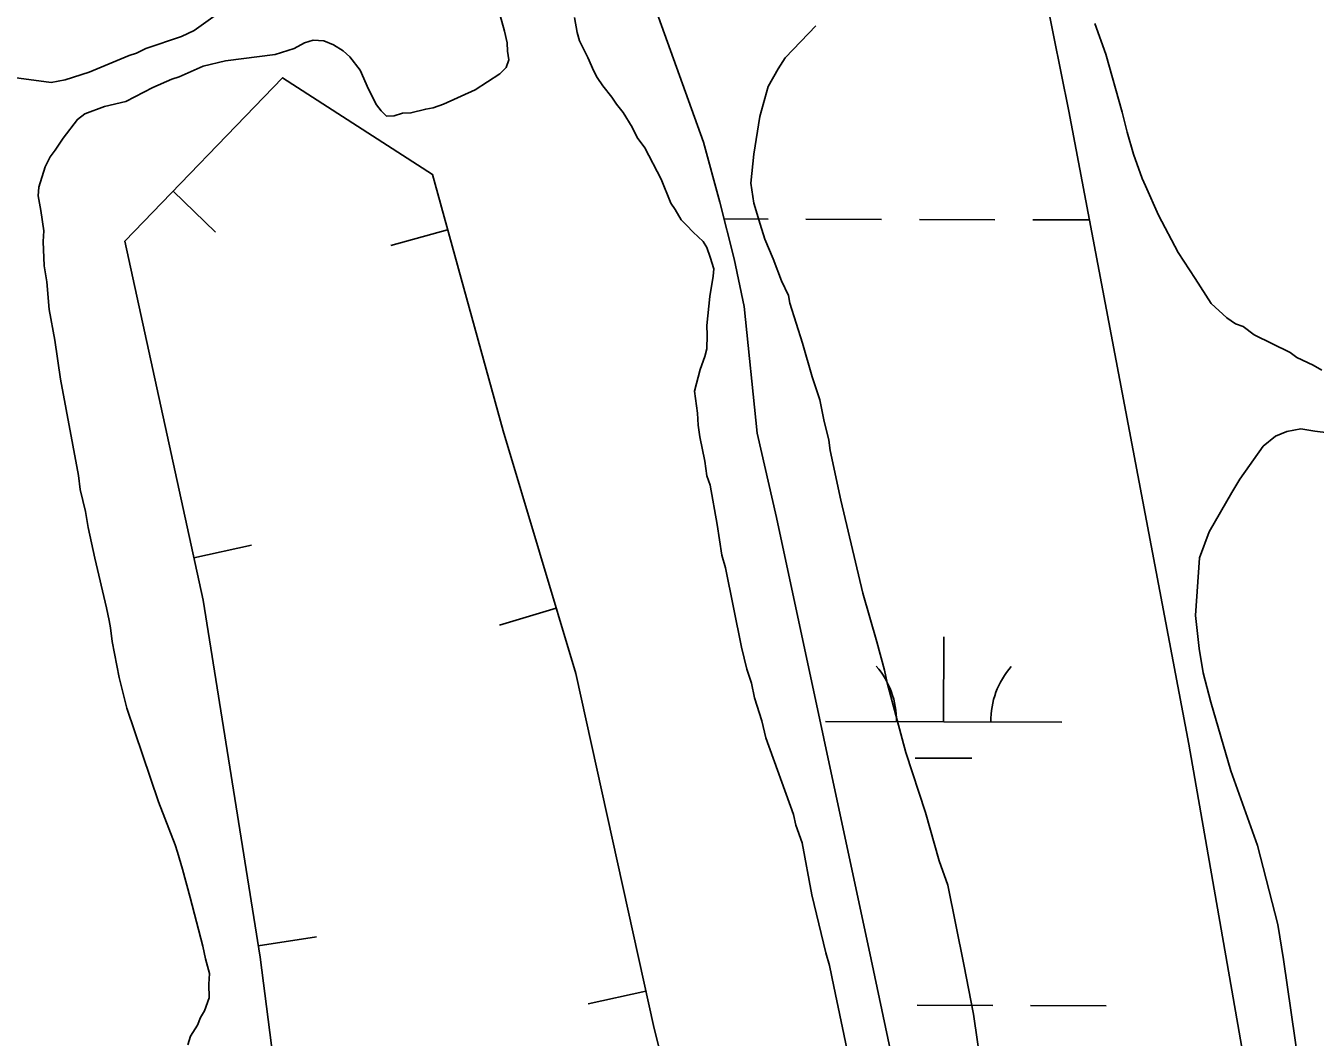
# Model space of a CAD drawing. Extents: x 3161665 to 3199565, y 885729 to 911164.
# Drawn here: x 3175426 to 3175972, y 894557 to 894985 of the extents above; entities that cross this region are included whole.
import ezdxf

# ---------------------------------------------------------------- set-up
doc = ezdxf.new("R2010")
doc.units = 0
for name, color, linetype in [('V-BORW-LINE', 7, 'Continuous'), ('V-SITE-VEGE', 7, 'Continuous'), ('V-TOPO-SHOR', 7, 'Continuous'), ('V-WETL-SWMP', 7, 'Continuous')]:
    doc.layers.add(name, color=color, linetype=linetype)

msp = doc.modelspace()

# ---------------------------------------------------------------- linework, layer by layer
at = {"layer": 'V-BORW-LINE'}
for p, q in [((3175488.81, 894915.03), (3175506.8, 894897.66)), ((3175605.05, 894898.64), (3175580.95, 894891.99)), ((3175497.66, 894759.85), (3175522.09, 894765.19)), ((3175650.98, 894738.5), (3175627.03, 894731.33)), ((3175524.87, 894595.51), (3175549.55, 894599.44)), ((3175688.98, 894576.36), (3175664.57, 894570.97))]:
    msp.add_line(p, q, dxfattribs=at)
for points in [[(3175831.98, 893950.2), (3175782.99, 894167.29), (3175743.98, 894355.15), (3175692.47, 894560.56), (3175659.26, 894710.85), (3175628.5, 894813.55), (3175598.58, 894922.1), (3175535.21, 894963.08), (3175468.38, 894893.86), (3175501.58, 894741.9), (3175525.62, 894590.79), (3175548.78, 894410.46), (3175582.81, 894250.15), (3175616.83, 894075.65), (3175632.53, 893933.72)], [(3175767.75, 894240.69), (3175743.98, 894355.15), (3175692.47, 894560.56), (3175659.26, 894710.85), (3175628.5, 894813.55), (3175598.58, 894922.1), (3175535.21, 894963.08), (3175468.38, 894893.86), (3175501.58, 894741.9), (3175525.62, 894590.79), (3175548.78, 894410.46), (3175582.81, 894250.15), (3175591.16, 894207.36)]]:
    msp.add_lwpolyline(points, dxfattribs=at)
at = {"layer": 'V-SITE-VEGE'}
for p, q in [((3175950.27, 894807.03), (3175955.51, 894811.32)), ((3175955.51, 894811.32), (3175960.39, 894813.33)), ((3175960.39, 894813.33), (3175966.21, 894814.48)), ((3175966.21, 894814.48), (3175972.13, 894813.37)), ((3175972.13, 894813.37), (3175978.02, 894812.71)), ((3175940.48, 894793.08), (3175950.27, 894807.03)), ((3175937.1, 894787.52), (3175940.48, 894793.08)), ((3175927.42, 894770.86), (3175937.1, 894787.52)), ((3175923.36, 894759.86), (3175927.42, 894770.86)), ((3175921.68, 894735.41), (3175923.36, 894759.86)), ((3175923.17, 894721.48), (3175921.68, 894735.41)), ((3175924.96, 894711.17), (3175923.17, 894721.48)), ((3175928.19, 894698.66), (3175924.96, 894711.17)), ((3175936.63, 894669.67), (3175928.19, 894698.66)), ((3175947.89, 894638.09), (3175936.63, 894669.67)), ((3175956.52, 894604.6), (3175947.89, 894638.09)), ((3175958.95, 894589.8), (3175956.52, 894604.6)), ((3175965.35, 894544.93), (3175958.95, 894589.8))]:
    msp.add_line(p, q, dxfattribs=at)
for points in [[(3175625.43, 894996.17), (3175629.16, 894982.79), (3175630.27, 894977.87), (3175630.42, 894974.26), (3175631.02, 894970.67), (3175629.8, 894967.46), (3175627.21, 894964.65), (3175616.66, 894957.88), (3175603.37, 894951.91), (3175598.92, 894950.37), (3175595.78, 894949.78), (3175589.53, 894948.17), (3175585.93, 894948.01), (3175582.36, 894946.96), (3175579.21, 894946.83), (3175576.86, 894948.99), (3175574.94, 894951.62), (3175571.5, 894958.24), (3175568.01, 894966.22), (3175563.7, 894971.91), (3175560.89, 894974.5), (3175556.72, 894977.03), (3175552.59, 894978.67), (3175548.06, 894978.93)], [(3175375.19, 894988.28), (3175384.07, 894980.98), (3175394.31, 894973.73), (3175399.85, 894970.81), (3175410.44, 894965.83), (3175421.39, 894963.13), (3175437.28, 894961.09), (3175443.1, 894962.24), (3175453.35, 894965.38), (3175470.21, 894972.41), (3175473.33, 894973.44), (3175477.3, 894975.41), (3175492.44, 894980.56), (3175497.75, 894983.04), (3175513.97, 894994.56)], [(3175775.27, 894546.06), (3175768.5, 894578.28), (3175766.77, 894587.23), (3175765.19, 894592.58), (3175759.19, 894617.16), (3175755.11, 894639.11), (3175752.53, 894646.68), (3175751.44, 894651.15), (3175739.69, 894683.61), (3175738.04, 894690.76), (3175734.92, 894700.56), (3175733.75, 894706.83), (3175731.7, 894712.62), (3175729.5, 894722), (3175722.68, 894755.57), (3175721.1, 894760.93), (3175719.2, 894773.94), (3175716.24, 894790.52), (3175714.72, 894794.52), (3175714, 894800.81), (3175711.77, 894811.1), (3175711.11, 894816.03), (3175710.9, 894820.99), (3175709.6, 894830.42), (3175711.92, 894839.54), (3175713.95, 894845.05), (3175714.72, 894848.24), (3175714.92, 894854.12), (3175714.75, 894858.17), (3175716.04, 894870.42), (3175717.49, 894879.05), (3175717.81, 894882.23), (3175716.24, 894887.13), (3175714.72, 894891.13), (3175713.26, 894893.77), (3175709.03, 894897.66), (3175706.2, 894900.7), (3175703.85, 894902.86), (3175701.4, 894907.27), (3175699.49, 894909.9), (3175695.45, 894920.11), (3175688.57, 894933.37), (3175685.23, 894937.74), (3175683.23, 894942.17), (3175679.36, 894948.33), (3175676.51, 894951.82), (3175674.57, 894954.9), (3175670.76, 894959.7), (3175668.35, 894963.22), (3175666.89, 894965.86), (3175664.39, 894971.63), (3175660.93, 894978.7), (3175659.88, 894982.27), (3175658.71, 894988.54)], [(3175760.86, 894985.07), (3175757.84, 894981.78), (3175747.89, 894971.43), (3175744.93, 894966.8), (3175740.72, 894959.4), (3175737.2, 894946.61), (3175734.7, 894930.7), (3175733.41, 894918.46), (3175734.67, 894909.93), (3175737.3, 894901.02), (3175739.37, 894894.78), (3175742.89, 894886.35), (3175746.44, 894877.02), (3175749.41, 894870.83), (3175749.99, 894867.69), (3175755.22, 894850.76), (3175759.43, 894836.48), (3175762.55, 894826.69), (3175764.26, 894818.18), (3175766.42, 894809.69), (3175767.06, 894805.2), (3175771.56, 894784.17), (3175780.89, 894744.84), (3175786.71, 894724.32), (3175789.93, 894712.26), (3175791.06, 894706.89), (3175799.07, 894677.44), (3175807.36, 894652.05), (3175813.18, 894631.53), (3175816.78, 894621.3), (3175823.61, 894587.72), (3175827.65, 894566.68), (3175830.85, 894544.24)], [(3175975.11, 894839.23), (3175971.41, 894841.33), (3175964.49, 894844.65), (3175961.7, 894846.79), (3175946.48, 894854.28), (3175941.82, 894857.69), (3175938.61, 894858.91), (3175934.89, 894861.46), (3175928.32, 894867.51), (3175921.56, 894878.06), (3175914.32, 894889.04), (3175905.98, 894904.94), (3175900.49, 894917.35), (3175899.01, 894920.45), (3175895.42, 894930.68), (3175892.77, 894940.05), (3175890.61, 894948.54), (3175883.71, 894973.08), (3175879.1, 894985.98)], [(3175548.06, 894978.93), (3175544.49, 894977.87), (3175540.08, 894975.43), (3175532.06, 894972.84), (3175510.96, 894970.15), (3175501.57, 894967.94), (3175491.38, 894963.45), (3175488.26, 894962.42), (3175480.28, 894958.92), (3175468.79, 894953.02), (3175459.85, 894950.84), (3175451.41, 894947.78), (3175448.35, 894945.39), (3175442.36, 894937.47), (3175438.96, 894932.36), (3175436.82, 894929.56), (3175434.74, 894925.41), (3175431.94, 894916.72), (3175431.64, 894913.09), (3175432.81, 894906.82), (3175434.07, 894898.29), (3175433.81, 894893.77), (3175434.25, 894883.4), (3175435.43, 894876.68), (3175436.38, 894864.98), (3175438.73, 894851.99), (3175441.23, 894835.39), (3175448.81, 894794.63), (3175449.51, 894788.79), (3175451.71, 894779.4), (3175452.9, 894772.68), (3175455.7, 894759.71), (3175460.64, 894738.69), (3175461.77, 894733.33), (3175462.35, 894730.19), (3175463.05, 894724.35), (3175465.95, 894709.12), (3175469.2, 894696.17), (3175482.6, 894656.55), (3175489.69, 894638.34), (3175490.72, 894635.22), (3175492.83, 894628.09), (3175496.04, 894616.04), (3175501.42, 894595.49), (3175502.55, 894590.12), (3175504.17, 894583.87), (3175503.91, 894579.35), (3175504.15, 894573.49), (3175502.13, 894567.99), (3175500.44, 894565.21), (3175499.22, 894562), (3175496.25, 894557.36), (3175495.05, 894553.7)]]:
    msp.add_lwpolyline(points, dxfattribs=at)
at = {"layer": 'V-TOPO-SHOR'}
for points in [[(3175625.44, 894996.17), (3175629.16, 894982.79), (3175630.27, 894977.87), (3175630.42, 894974.26), (3175631.02, 894970.68), (3175629.8, 894967.46), (3175627.21, 894964.65), (3175616.66, 894957.88), (3175603.37, 894951.91), (3175598.92, 894950.37), (3175595.78, 894949.78), (3175589.53, 894948.17), (3175585.93, 894948.01), (3175582.36, 894946.96), (3175579.21, 894946.83), (3175576.86, 894948.99), (3175574.94, 894951.62), (3175571.5, 894958.24), (3175568.01, 894966.22), (3175563.7, 894971.91), (3175560.89, 894974.5), (3175556.72, 894977.03), (3175552.59, 894978.67), (3175548.06, 894978.93)], [(3175775.27, 894546.06), (3175768.5, 894578.28), (3175766.77, 894587.23), (3175765.19, 894592.58), (3175759.19, 894617.16), (3175755.11, 894639.11), (3175752.53, 894646.68), (3175751.44, 894651.15), (3175739.69, 894683.61), (3175738.04, 894690.76), (3175734.92, 894700.56), (3175733.75, 894706.83), (3175731.7, 894712.62), (3175729.5, 894722), (3175722.68, 894755.57), (3175721.1, 894760.93), (3175719.2, 894773.94), (3175716.24, 894790.52), (3175714.72, 894794.52), (3175714, 894800.81), (3175711.77, 894811.1), (3175711.11, 894816.03), (3175710.9, 894820.99), (3175709.6, 894830.42), (3175711.92, 894839.54), (3175713.95, 894845.05), (3175714.72, 894848.24), (3175714.92, 894854.12), (3175714.75, 894858.17), (3175716.04, 894870.42), (3175717.49, 894879.05), (3175717.81, 894882.23), (3175716.24, 894887.13), (3175714.72, 894891.13), (3175713.26, 894893.77), (3175709.03, 894897.66), (3175706.2, 894900.7), (3175703.85, 894902.86), (3175701.4, 894907.27), (3175699.49, 894909.9), (3175695.45, 894920.11), (3175688.57, 894933.37), (3175685.23, 894937.74), (3175683.23, 894942.17), (3175679.36, 894948.33), (3175676.51, 894951.82), (3175674.57, 894954.9), (3175670.76, 894959.7), (3175668.35, 894963.22), (3175666.89, 894965.86), (3175664.39, 894971.63), (3175660.93, 894978.7), (3175659.88, 894982.27), (3175658.71, 894988.54)], [(3175548.06, 894978.93), (3175544.49, 894977.87), (3175540.08, 894975.43), (3175532.06, 894972.84), (3175510.96, 894970.15), (3175501.57, 894967.94), (3175491.38, 894963.45), (3175488.26, 894962.42), (3175480.28, 894958.92), (3175468.79, 894953.02), (3175459.85, 894950.84), (3175451.41, 894947.78), (3175448.35, 894945.39), (3175442.36, 894937.47), (3175438.96, 894932.36), (3175436.82, 894929.56), (3175434.74, 894925.41), (3175431.94, 894916.72), (3175431.64, 894913.09), (3175432.81, 894906.82), (3175434.07, 894898.29), (3175433.81, 894893.77), (3175434.25, 894883.4), (3175435.43, 894876.68), (3175436.38, 894864.98), (3175438.73, 894851.99), (3175441.23, 894835.39), (3175448.81, 894794.63), (3175449.51, 894788.79), (3175451.71, 894779.4), (3175452.89, 894772.68), (3175455.7, 894759.71), (3175460.64, 894738.69), (3175461.77, 894733.33), (3175462.35, 894730.19), (3175463.05, 894724.35), (3175465.95, 894709.12), (3175469.2, 894696.17), (3175482.6, 894656.55), (3175489.69, 894638.34), (3175490.72, 894635.22), (3175492.83, 894628.09), (3175496.04, 894616.04), (3175501.42, 894595.49), (3175502.55, 894590.12), (3175504.17, 894583.87), (3175503.91, 894579.35), (3175504.15, 894573.49), (3175502.13, 894567.99), (3175500.44, 894565.21), (3175499.22, 894562), (3175496.25, 894557.36), (3175495.05, 894553.7)]]:
    msp.add_lwpolyline(points, dxfattribs=at)
at = {"layer": 'V-WETL-SWMP'}
for p, q in [((3175845.09, 895062.58), (3175868.06, 894948.88)), ((3175713.4, 894935.74), (3175691.82, 894995.77)), ((3175868.06, 894948.88), (3175918.86, 894680.97)), ((3175720.22, 894910.42), (3175713.4, 894935.74)), ((3175726.39, 894886.46), (3175720.22, 894910.42)), ((3175722.06, 894903.29), (3175740.76, 894903.24)), ((3175756.76, 894903.19), (3175788.76, 894903.1)), ((3175804.76, 894903.06), (3175836.76, 894902.97)), ((3175852.76, 894902.93), (3175876.79, 894902.86)), ((3175730.61, 894866.2), (3175726.39, 894886.46)), ((3175736.04, 894812.63), (3175730.61, 894866.2)), ((3175744.3, 894776.86), (3175736.04, 894812.63)), ((3175784.32, 894589.77), (3175744.3, 894776.86)), ((3175815.02, 894690.43), (3175815.12, 894726.43)), ((3175765.02, 894690.56), (3175865.02, 894690.29)), ((3175918.86, 894680.97), (3175965.46, 894414.46)), ((3175802.98, 894675.03), (3175826.98, 894674.96)), ((3175891.91, 894084.57), (3175784.32, 894589.77)), ((3175803.84, 894570.39), (3175835.84, 894570.3)), ((3175851.84, 894570.25), (3175883.84, 894570.16))]:
    msp.add_line(p, q, dxfattribs=at)
for centre, start, end in [((3175759.78, 894691.05), 359.0698, 40.6135), ((3175870.26, 894690.75), 139.0698, 180.6135)]:
    msp.add_arc(centre, 35.25, start, end, dxfattribs=at)

doc.saveas('drawing.dxf')
